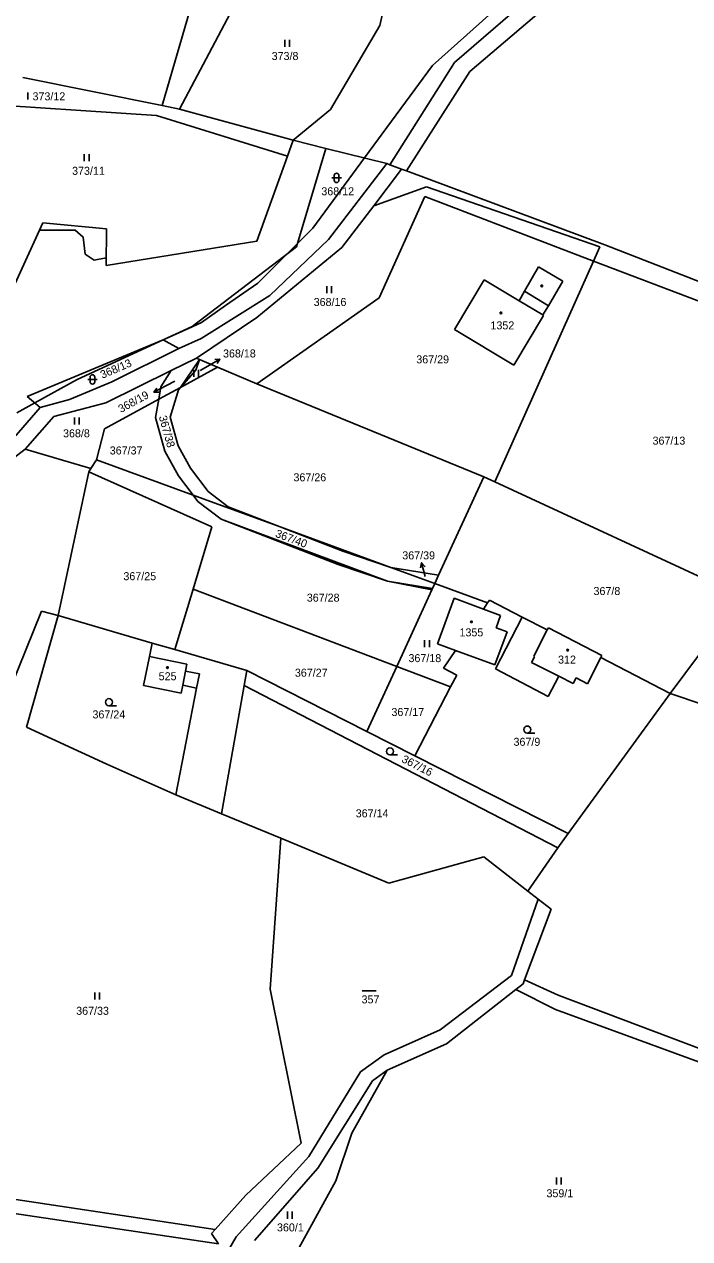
# Model space of a CAD drawing. Extents: x -439246 to -433691, y -1130252 to -1121148.
# Drawn here: x -436946.2 to -436804.9, y -1124049.4 to -1123791.4 of the extents above; entities that cross this region are included whole.
import ezdxf

# ---------------------------------------------------------------- set-up
doc = ezdxf.new("R2010")
doc.units = 0
for name, color, linetype in [('Vrstva 1', 7, 'Continuous'), ('Vrstva 16', 7, 'Continuous'), ('Vrstva 18', 7, 'Continuous'), ('Vrstva 19', 7, 'Continuous'), ('Vrstva 25', 7, 'Continuous'), ('Vrstva 3', 7, 'Continuous'), ('Vrstva 30', 7, 'Continuous'), ('Vrstva 37', 7, 'Continuous'), ('Vrstva 4', 7, 'Continuous'), ('Vrstva 52', 7, 'Continuous'), ('Vrstva 6', 7, 'Continuous')]:
    doc.layers.add(name, color=color, linetype=linetype)

msp = doc.modelspace()

# ---------------------------------------------------------------- linework, layer by layer
at = {"layer": 'Vrstva 1'}
for p, q in [((-436836.98, -1123842.89), (-436839.94, -1123848.1)), ((-436836.98, -1123842.89), (-436831.79, -1123845.96)), ((-436848.52, -1123845.66), (-436854.86, -1123856.22)), ((-436848.52, -1123845.66), (-436841.09, -1123850.12)), ((-436841.09, -1123850.12), (-436839.94, -1123848.1)), ((-436831.79, -1123845.96), (-436834.88, -1123851.16)), ((-436842.22, -1123863.81), (-436835.91, -1123853.22)), ((-436836.05, -1123853.13), (-436834.88, -1123851.16)), ((-436836.05, -1123853.13), (-436835.91, -1123853.22)), ((-436854.86, -1123856.22), (-436842.22, -1123863.81)), ((-436909.65, -1123862.33), (-436914.98, -1123864.95)), ((-436909.01, -1123862.6), (-436913.04, -1123868.52)), ((-436909.01, -1123862.6), (-436909.65, -1123862.33)), ((-436905.16, -1123864.22), (-436909.01, -1123862.6)), ((-436914.98, -1123864.95), (-436928.91, -1123871.79)), ((-436917.18, -1123868.41), (-436914.98, -1123864.95)), ((-436913.04, -1123868.52), (-436905.16, -1123864.22)), ((-436917.64, -1123871.02), (-436917.18, -1123868.41)), ((-436917.64, -1123871.02), (-436913.04, -1123868.52)), ((-436913.42, -1123869.07), (-436915.22, -1123874.82)), ((-436913.04, -1123868.52), (-436913.42, -1123869.07)), ((-436929.15, -1123877.3), (-436917.64, -1123871.02)), ((-436918.31, -1123874.88), (-436917.64, -1123871.02)), ((-436916.32, -1123882.05), (-436918.31, -1123874.88)), ((-436915.22, -1123874.82), (-436913.52, -1123880.92)), ((-436913.46, -1123887.33), (-436916.32, -1123882.05)), ((-436913.52, -1123880.92), (-436910.93, -1123885.7)), ((-436910.36, -1123891.39), (-436930.88, -1123883.88)), ((-436910.93, -1123885.7), (-436907.18, -1123890.61)), ((-436910.36, -1123891.39), (-436913.46, -1123887.33)), ((-436909.32, -1123892.75), (-436910.36, -1123891.39)), ((-436891.83, -1123898.17), (-436910.36, -1123891.39)), ((-436907.18, -1123890.61), (-436902.9, -1123893.86)), ((-436904.38, -1123896.51), (-436909.32, -1123892.75)), ((-436902.9, -1123893.86), (-436891.83, -1123898.17)), ((-436869.09, -1123909.66), (-436904.38, -1123896.51)), ((-436891.83, -1123898.17), (-436868.37, -1123906.76)), ((-436858.2, -1123908.41), (-436868.37, -1123906.76)), ((-436868.37, -1123906.76), (-436859.01, -1123910.18)), ((-436859.63, -1123911.53), (-436869.09, -1123909.66)), ((-436859.01, -1123910.18), (-436859.63, -1123911.53)), ((-436858.2, -1123908.41), (-436859.01, -1123910.18)), ((-436859.63, -1123911.53), (-436867.1, -1123927.82)), ((-436858.43, -1123923.02), (-436854.88, -1123913.3)), ((-436848.69, -1123915.61), (-436845.05, -1123916.96)), ((-436845.05, -1123916.96), (-436846.01, -1123919.58)), ((-436840.44, -1123917.31), (-436835.13, -1123920.06)), ((-436843.65, -1123920.48), (-436846.24, -1123927.49)), ((-436846.01, -1123919.58), (-436843.65, -1123920.48)), ((-436835.13, -1123920.06), (-436834.89, -1123919.6)), ((-436834.89, -1123919.6), (-436823.52, -1123925.45)), ((-436854.64, -1123924.41), (-436858.43, -1123923.02)), ((-436857.16, -1123928.14), (-436854.64, -1123924.41)), ((-436846.24, -1123927.49), (-436854.64, -1123924.41)), ((-436823.76, -1123925.93), (-436826.6, -1123931.48)), ((-436823.52, -1123925.45), (-436823.76, -1123925.93)), ((-436823.76, -1123925.93), (-436809.03, -1123933.53)), ((-436829.63, -1123931.45), (-436832.7, -1123929.9)), ((-436829.01, -1123930.24), (-436829.63, -1123931.45)), ((-436826.6, -1123931.48), (-436829.01, -1123930.24))]:
    msp.add_line(p, q, dxfattribs=at)
for points in [[(-436854.83, -1123799.49), (-436812.2, -1123762.67)], [(-436851.6, -1123801.38), (-436807.03, -1123763.46)], [(-436870.7, -1123791.64), (-436869.02, -1123784.03)], [(-436881.15, -1123809.46), (-436870.7, -1123791.64)], [(-436868.53, -1123821.2), (-436854.83, -1123799.49)], [(-436851.6, -1123801.38), (-436865, -1123822.54)], [(-436889.08, -1123816.02), (-436881.15, -1123809.46)], [(-436890.29, -1123819.38), (-436889.08, -1123816.02)], [(-436882.16, -1123817.74), (-436889.08, -1123816.02)], [(-436896.84, -1123837.46), (-436890.29, -1123819.38)], [(-436882.16, -1123817.74), (-436888.36, -1123838.64)], [(-436869.19, -1123820.95), (-436882.16, -1123817.74)], [(-436881.57, -1123837.1), (-436869.19, -1123820.95)], [(-436871.98, -1123829.92), (-436866.07, -1123822.14)], [(-436868.53, -1123821.2), (-436869.19, -1123820.95)], [(-436866.07, -1123822.14), (-436868.53, -1123821.2)], [(-436866.07, -1123822.14), (-436865, -1123822.54)], [(-436865, -1123822.54), (-436822.9, -1123838.25)], [(-436871.98, -1123829.92), (-436860.76, -1123825.93)], [(-436823.94, -1123838.63), (-436860.76, -1123825.93)], [(-436878.73, -1123838.82), (-436871.98, -1123829.92)], [(-436870.85, -1123849.5), (-436861.11, -1123827.98)], [(-436861.11, -1123827.98), (-436825.31, -1123841.7)], [(-436954.54, -1123860.28), (-436942.26, -1123833.57)], [(-436942.26, -1123833.57), (-436928.74, -1123834.82)], [(-436928.74, -1123834.82), (-436928.8, -1123842.61)], [(-436928.8, -1123842.61), (-436896.84, -1123837.46)], [(-436894.07, -1123848.96), (-436881.57, -1123837.1)], [(-436888.36, -1123838.64), (-436910.56, -1123855.61)], [(-436896.81, -1123853.67), (-436878.73, -1123838.82)], [(-436825.31, -1123841.7), (-436823.94, -1123838.63)], [(-436822.9, -1123838.25), (-436744.96, -1123868.62)], [(-436846.24, -1123888.58), (-436825.31, -1123841.7)], [(-436764.81, -1123864.68), (-436825.31, -1123841.7)], [(-436908.65, -1123858.15), (-436894.07, -1123848.96)], [(-436896.8, -1123867.75), (-436870.85, -1123849.5)], [(-436909.65, -1123862.33), (-436896.81, -1123853.67)], [(-436910.56, -1123855.61), (-436916.7, -1123858.43)], [(-436945.56, -1123870.45), (-436916.7, -1123858.43)], [(-436916.7, -1123858.43), (-436913.36, -1123860.28)], [(-436913.36, -1123860.28), (-436908.65, -1123858.15)], [(-436927.62, -1123867.34), (-436913.36, -1123860.28)], [(-436905.16, -1123864.22), (-436896.8, -1123867.75)], [(-436936.6, -1123871.06), (-436927.62, -1123867.34)], [(-436896.8, -1123867.75), (-436848.59, -1123887.49)], [(-436942.82, -1123872.82), (-436945.56, -1123870.45)], [(-436942.82, -1123872.82), (-436936.6, -1123871.06)], [(-436948.32, -1123879.14), (-436942.82, -1123872.82)], [(-436928.91, -1123871.79), (-436939.92, -1123874.69)], [(-436945.98, -1123881.67), (-436939.92, -1123874.69)], [(-436930.88, -1123883.88), (-436929.15, -1123877.3)], [(-436945.98, -1123881.67), (-436959.55, -1123892.08)], [(-436945.98, -1123881.67), (-436932.05, -1123885.78)], [(-436932.05, -1123885.78), (-436930.88, -1123883.88)], [(-436939.04, -1123916.99), (-436932.48, -1123886.49)], [(-436932.48, -1123886.49), (-436932.05, -1123885.78)], [(-436932.48, -1123886.49), (-436906.35, -1123898.12)], [(-436848.59, -1123887.49), (-436858.2, -1123908.41)], [(-436848.59, -1123887.49), (-436846.24, -1123888.58)], [(-436846.24, -1123888.58), (-436795.47, -1123912.07)], [(-436906.35, -1123898.12), (-436910.36, -1123911.39)], [(-436859.01, -1123910.18), (-436847.79, -1123914.28)], [(-436910.36, -1123911.39), (-436914.24, -1123924.23)], [(-436910.36, -1123911.39), (-436867.1, -1123927.82)], [(-436809.03, -1123933.53), (-436793.64, -1123912.95)], [(-436854.88, -1123913.3), (-436848.69, -1123915.61)], [(-436848.69, -1123915.61), (-436847.79, -1123914.28)], [(-436847.41, -1123913.71), (-436847.79, -1123914.28)], [(-436847.41, -1123913.71), (-436840.44, -1123917.31)], [(-436945.72, -1123940.68), (-436939.04, -1123916.99)], [(-436939.04, -1123916.99), (-436919.03, -1123922.83)], [(-436840.44, -1123917.31), (-436846.15, -1123928.35)], [(-436919.03, -1123922.83), (-436919.61, -1123925.7)], [(-436919.03, -1123922.83), (-436914.24, -1123924.23)], [(-436919.61, -1123925.7), (-436920.85, -1123931.86)], [(-436914.24, -1123924.23), (-436898.92, -1123928.7)], [(-436873.44, -1123941.62), (-436867.1, -1123927.82)], [(-436867.1, -1123927.82), (-436855.65, -1123932.17)], [(-436857.16, -1123928.14), (-436854.33, -1123929.64)], [(-436846.15, -1123928.35), (-436834.91, -1123934.16)], [(-436898.92, -1123928.7), (-436899.48, -1123931.89)], [(-436898.92, -1123928.7), (-436873.44, -1123941.62)], [(-436854.33, -1123929.64), (-436855.65, -1123932.17)], [(-436832.7, -1123929.9), (-436834.91, -1123934.16)], [(-436920.85, -1123931.86), (-436912.89, -1123933.46)], [(-436914, -1123955.07), (-436909.63, -1123932.4)], [(-436912.89, -1123933.46), (-436912.55, -1123931.81)], [(-436909.63, -1123932.4), (-436912.55, -1123931.81)], [(-436899.48, -1123931.89), (-436904.28, -1123959.1)], [(-436899.48, -1123931.89), (-436832.85, -1123966.38)], [(-436855.65, -1123932.17), (-436863.27, -1123946.77)], [(-436809.03, -1123933.53), (-436830.69, -1123963.3)], [(-436809.03, -1123933.53), (-436732.89, -1123959.16)], [(-436928.66, -1123948.59), (-436945.72, -1123940.68)], [(-436873.44, -1123941.62), (-436863.27, -1123946.77)], [(-436914, -1123955.07), (-436928.66, -1123948.59)], [(-436863.27, -1123946.77), (-436830.69, -1123963.3)], [(-436904.28, -1123959.1), (-436914, -1123955.07)], [(-436891.73, -1123964.32), (-436904.28, -1123959.1)], [(-436891.73, -1123964.32), (-436893.98, -1123996.36)], [(-436868.74, -1123973.87), (-436891.73, -1123964.32)], [(-436830.69, -1123963.3), (-436832.85, -1123966.38)], [(-436832.85, -1123966.38), (-436839.28, -1123975.52)], [(-436848.57, -1123968.24), (-436868.74, -1123973.87)], [(-436839.28, -1123975.52), (-436848.57, -1123968.24)], [(-436842.7, -1123993.48), (-436837.07, -1123977.25)], [(-436837.07, -1123977.25), (-436839.28, -1123975.52)], [(-436834.33, -1123979.39), (-436837.07, -1123977.25)], [(-436839.93, -1123994.41), (-436834.33, -1123979.39)], [(-436857.87, -1124004.98), (-436842.7, -1123993.48)], [(-436841.8, -1123996.46), (-436840.23, -1123995.23)], [(-436840.23, -1123995.23), (-436839.93, -1123994.41)], [(-436832.84, -1123997.68), (-436839.93, -1123994.41)], [(-436893.98, -1123996.36), (-436887.41, -1124029.09)], [(-436856.51, -1124007.97), (-436841.8, -1123996.46)], [(-436841.8, -1123996.46), (-436833.34, -1124000.72)], [(-436788.55, -1124014.36), (-436832.84, -1123997.68)], [(-436833.34, -1124000.72), (-436787.74, -1124017.4)], [(-436869.78, -1124010.3), (-436857.87, -1124004.98)], [(-436869.11, -1124013.59), (-436856.51, -1124007.97)], [(-436874.82, -1124013.93), (-436869.78, -1124010.3)], [(-436876.63, -1124027), (-436869.11, -1124013.59)], [(-436872.22, -1124015.83), (-436869.11, -1124013.59)], [(-436885.76, -1124031.95), (-436874.82, -1124013.93)], [(-436883.86, -1124034.44), (-436872.22, -1124015.83)], [(-436887.41, -1124029.09), (-436899.13, -1124040.14)], [(-436880.03, -1124037.08), (-436876.63, -1124027)], [(-436901.17, -1124048.99), (-436885.76, -1124031.95)], [(-436897.33, -1124049.8), (-436883.86, -1124034.44)], [(-436888.67, -1124052.82), (-436880.03, -1124037.08)], [(-436899.13, -1124040.14), (-436905.68, -1124047.44)], [(-436919.46, -1124080.53), (-436901.17, -1124048.99)], [(-436905.68, -1124047.44), (-436906.45, -1124048.3)], [(-436906.45, -1124048.3), (-436904.98, -1124050.51)]]:
    msp.add_lwpolyline(points, dxfattribs=at)
at = {"layer": 'Vrstva 16'}
for p, q in [((-436907.25, -1123864), (-436904.64, -1123862.53)), ((-436916.02, -1123868.14), (-436918.66, -1123869.56)), ((-436861.05, -1123908.68), (-436861.82, -1123905.78))]:
    msp.add_line(p, q, dxfattribs=at)
for points in [[(-436908.84, -1123864.9), (-436907.25, -1123864)], [(-436905.75, -1123862.58), (-436904.64, -1123862.53), (-436905.26, -1123863.45)], [(-436917.54, -1123869.53), (-436918.66, -1123869.56), (-436918.02, -1123868.65)], [(-436914.2, -1123867.16), (-436916.02, -1123868.14)], [(-436862.05, -1123906.88), (-436861.82, -1123905.78), (-436861.08, -1123906.62)]]:
    msp.add_lwpolyline(points, dxfattribs=at)
at = {"layer": 'Vrstva 25'}
for p, q in [((-436890.84, -1123796.19), (-436890.84, -1123794.69)), ((-436889.84, -1123796.19), (-436889.84, -1123794.69)), ((-436945.45, -1123807.33), (-436945.45, -1123805.83)), ((-436933.45, -1123820.46), (-436933.45, -1123818.96)), ((-436932.45, -1123820.46), (-436932.45, -1123818.96)), ((-436880.86, -1123824), (-436878.86, -1123824)), ((-436880.36, -1123824.5), (-436880.36, -1123823.5)), ((-436879.36, -1123823.5), (-436879.36, -1123824.5)), ((-436881.93, -1123848.52), (-436881.93, -1123847.02)), ((-436880.93, -1123848.52), (-436880.93, -1123847.02)), ((-436932.23, -1123867.32), (-436932.23, -1123866.32)), ((-436931.23, -1123866.32), (-436931.23, -1123867.32)), ((-436910.19, -1123866.28), (-436910.19, -1123864.78)), ((-436909.19, -1123866.28), (-436909.19, -1123864.78)), ((-436932.73, -1123866.82), (-436930.73, -1123866.82)), ((-436935.56, -1123876.42), (-436935.56, -1123874.92)), ((-436934.56, -1123876.42), (-436934.56, -1123874.92)), ((-436861.17, -1123923.72), (-436861.17, -1123922.22)), ((-436860.17, -1123923.72), (-436860.17, -1123922.22)), ((-436928.22, -1123936.15), (-436926.62, -1123936.15)), ((-436839.37, -1123941.97), (-436837.77, -1123941.97)), ((-436868.53, -1123946.61), (-436866.93, -1123946.61)), ((-436931.24, -1123998.56), (-436931.24, -1123997.06)), ((-436930.24, -1123998.56), (-436930.24, -1123997.06)), ((-436874.44, -1123996.7), (-436871.44, -1123996.7)), ((-436833.15, -1124037.89), (-436833.15, -1124036.39)), ((-436832.15, -1124037.89), (-436832.15, -1124036.39)), ((-436890.29, -1124045.14), (-436890.29, -1124043.64)), ((-436889.29, -1124045.14), (-436889.29, -1124043.64))]:
    msp.add_line(p, q, dxfattribs=at)
for centre, radius in [((-436836.29, -1123846.95), 0.175), ((-436844.98, -1123852.69), 0.175), ((-436851.23, -1123918.33), 0.175), ((-436830.79, -1123924.34), 0.175), ((-436915.79, -1123928.04), 0.175), ((-436928.22, -1123935.4), 0.75), ((-436839.37, -1123941.22), 0.75), ((-436868.53, -1123945.86), 0.75)]:
    msp.add_circle(centre, radius, dxfattribs=at)
for centre, start, end in [((-436879.86, -1123823.5), 0, 180), ((-436879.86, -1123824.5), 180, 0), ((-436931.73, -1123866.32), 0, 180), ((-436931.73, -1123867.32), 180, 0)]:
    msp.add_arc(centre, 0.5, start, end, dxfattribs=at)
at = {"layer": 'Vrstva 3'}
for points in [[(-436848.52, -1123845.66), (-436854.86, -1123856.22)], [(-436848.52, -1123845.66), (-436841.09, -1123850.12)], [(-436841.09, -1123850.12), (-436836.05, -1123853.13)], [(-436842.22, -1123863.81), (-436835.91, -1123853.22)], [(-436836.05, -1123853.13), (-436835.91, -1123853.22)], [(-436854.86, -1123856.22), (-436842.22, -1123863.81)], [(-436858.43, -1123923.02), (-436854.88, -1123913.3)], [(-436854.88, -1123913.3), (-436848.69, -1123915.61)], [(-436848.69, -1123915.61), (-436845.05, -1123916.96)], [(-436845.05, -1123916.96), (-436846.01, -1123919.58)], [(-436843.65, -1123920.48), (-436846.24, -1123927.49)], [(-436846.01, -1123919.58), (-436843.65, -1123920.48)], [(-436835.13, -1123920.06), (-436838.01, -1123925.6)], [(-436835.13, -1123920.06), (-436834.89, -1123919.6)], [(-436834.89, -1123919.6), (-436823.52, -1123925.45)], [(-436854.64, -1123924.41), (-436858.43, -1123923.02)], [(-436919.61, -1123925.7), (-436920.85, -1123931.86)], [(-436919.61, -1123925.7), (-436911.65, -1123927.31)], [(-436846.24, -1123927.49), (-436854.64, -1123924.41)], [(-436837.83, -1123925.73), (-436838.46, -1123927)], [(-436838.01, -1123925.6), (-436837.83, -1123925.73)], [(-436823.76, -1123925.93), (-436826.6, -1123931.48)], [(-436823.52, -1123925.45), (-436823.76, -1123925.93)], [(-436911.95, -1123928.79), (-436911.65, -1123927.31)], [(-436838.46, -1123927), (-436832.7, -1123929.9)], [(-436912.55, -1123931.81), (-436911.95, -1123928.79)], [(-436829.63, -1123931.45), (-436832.7, -1123929.9)], [(-436829.01, -1123930.24), (-436829.63, -1123931.45)], [(-436826.6, -1123931.48), (-436829.01, -1123930.24)], [(-436920.85, -1123931.86), (-436912.89, -1123933.46)], [(-436912.89, -1123933.46), (-436912.55, -1123931.81)]]:
    msp.add_lwpolyline(points, dxfattribs=at)
at = {"layer": 'Vrstva 30'}
for p, q in [((-436914.98, -1123864.95), (-436909.65, -1123862.33)), ((-436909.01, -1123862.6), (-436909.8, -1123864.84)), ((-436909.65, -1123862.33), (-436909.01, -1123862.6)), ((-436917.18, -1123868.41), (-436914.98, -1123864.95)), ((-436909.8, -1123864.84), (-436912.86, -1123868.42)), ((-436917.64, -1123871.02), (-436917.18, -1123868.41)), ((-436913.42, -1123869.07), (-436915.22, -1123874.82)), ((-436912.86, -1123868.42), (-436913.42, -1123869.07)), ((-436918.31, -1123874.88), (-436917.64, -1123871.02)), ((-436916.32, -1123882.05), (-436918.31, -1123874.88)), ((-436915.22, -1123874.82), (-436913.52, -1123880.92)), ((-436913.46, -1123887.33), (-436916.32, -1123882.05)), ((-436913.52, -1123880.92), (-436910.93, -1123885.7)), ((-436910.93, -1123885.7), (-436907.18, -1123890.61)), ((-436910.36, -1123891.39), (-436913.46, -1123887.33)), ((-436909.32, -1123892.75), (-436910.36, -1123891.39)), ((-436907.18, -1123890.61), (-436902.9, -1123893.86)), ((-436904.38, -1123896.51), (-436909.32, -1123892.75)), ((-436902.9, -1123893.86), (-436891.83, -1123898.17)), ((-436879.57, -1123906.16), (-436904.38, -1123896.51)), ((-436891.83, -1123898.17), (-436878.55, -1123903.34)), ((-436878.55, -1123903.34), (-436868.37, -1123906.76)), ((-436869.09, -1123909.66), (-436879.57, -1123906.16)), ((-436868.37, -1123906.76), (-436858.2, -1123908.41)), ((-436859.49, -1123911.23), (-436869.09, -1123909.66)), ((-436859.01, -1123910.18), (-436859.49, -1123911.23)), ((-436858.2, -1123908.41), (-436859.01, -1123910.18))]:
    msp.add_line(p, q, dxfattribs=at)
at = {"layer": 'Vrstva 37'}
for centre in [(-436844.98, -1123852.69), (-436851.23, -1123918.33), (-436830.79, -1123924.34), (-436915.79, -1123928.04)]:
    msp.add_circle(centre, 0.175, dxfattribs=at)
at = {"layer": 'Vrstva 4'}
for p, q in [((-436839.94, -1123848.1), (-436834.88, -1123851.16)), ((-436841.09, -1123850.12), (-436836.05, -1123853.13)), ((-436835.13, -1123920.06), (-436838.01, -1123925.6)), ((-436837.83, -1123925.73), (-436838.46, -1123927)), ((-436838.01, -1123925.6), (-436837.83, -1123925.73)), ((-436838.46, -1123927), (-436832.7, -1123929.9))]:
    msp.add_line(p, q, dxfattribs=at)
for points in [[(-436919.61, -1123925.7), (-436911.65, -1123927.31)], [(-436911.95, -1123928.79), (-436911.65, -1123927.31)], [(-436912.55, -1123931.81), (-436911.95, -1123928.79)], [(-436909.02, -1123929.38), (-436911.95, -1123928.79)], [(-436909.63, -1123932.4), (-436909.02, -1123929.38)]]:
    msp.add_lwpolyline(points, dxfattribs=at)
at = {"layer": 'Vrstva 52'}
for points in [[(-436818.99, -1123763.87), (-436859.51, -1123800.12), (-436873.94, -1123819.77), (-436884.89, -1123834.67), (-436888.15, -1123837.93), (-436890.48, -1123840.26), (-436896.61, -1123846.4), (-436903.44, -1123851.15), (-436908.56, -1123854.71), (-436910.55, -1123855.63), (-436916.68, -1123858.44), (-436935, -1123866.87), (-436943.99, -1123871.81), (-436947.8, -1123873.91)], [(-436954.54, -1123860.28), (-436942.96, -1123835.09), (-436935.43, -1123835.09), (-436933.72, -1123836.59), (-436933.3, -1123840.21), (-436933.04, -1123840.38), (-436931.37, -1123841.49), (-436928.79, -1123841.02), (-436928.8, -1123842.61), (-436896.84, -1123837.46), (-436890.29, -1123819.38), (-436889.08, -1123816.02), (-436881.15, -1123809.46), (-436870.7, -1123791.64), (-436869.02, -1123784.03)]]:
    msp.add_lwpolyline(points, dxfattribs=at)
at = {"layer": 'Vrstva 6'}
for points in [[(-436904.14, -1123764.78), (-436916.91, -1123808.66)], [(-436913.21, -1123809.4), (-436897.47, -1123779.52)], [(-436916.91, -1123808.66), (-436946.54, -1123802.67)], [(-436918.14, -1123810.74), (-436958.89, -1123808.04)], [(-436916.91, -1123808.66), (-436913.21, -1123809.4)], [(-436889.08, -1123816.02), (-436913.21, -1123809.4)], [(-436918.14, -1123810.74), (-436890.29, -1123819.38)], [(-436942.55, -1123916.06), (-436970.3, -1123984.67)], [(-436939.04, -1123916.99), (-436942.55, -1123916.06)], [(-436904.98, -1124050.51), (-437026.52, -1124032.45)], [(-437005.91, -1124032.37), (-436905.68, -1124047.44)]]:
    msp.add_lwpolyline(points, dxfattribs=at)

# ---------------------------------------------------------------- texts
at = {"layer": 'Vrstva 16'}
for s, p in [('368/18', (-436903.99, -1123862.16)), ('367/39', (-436865.92, -1123905.06))]:
    msp.add_text(s, height=1.7, dxfattribs=at).set_placement(p)
msp.add_text('368/19', height=1.7, rotation=28.6004, dxfattribs=at).set_placement((-436925.67, -1123873.97))
at = {"layer": 'Vrstva 18'}
for s, height, p in [('373/8', 1.7, (-436893.66, -1123798.96)), ('373/12', 1.7, (-436944.45, -1123807.53)), ('373/11', 1.7, (-436936.05, -1123823.35)), ('368/12', 1.7, (-436883.11, -1123827.7)), ('368/16', 1.7, (-436884.74, -1123851.22)), ('367/29', 1.7, (-436862.94, -1123863.41)), ('368/18', 0.1, (-436908.84, -1123864.9)), ('368/19', 0.1, (-436914.2, -1123867.16)), ('368/8', 1.7, (-436937.97, -1123879.12)), ('367/13', 1.7, (-436812.76, -1123880.68)), ('367/37', 1.7, (-436928.05, -1123882.77)), ('367/26', 1.7, (-436889.03, -1123888.47)), ('367/25', 1.7, (-436925.15, -1123909.48)), ('367/39', 0.1, (-436861.05, -1123908.68)), ('367/28', 1.7, (-436886.2, -1123914.04)), ('367/8', 1.7, (-436825.3, -1123912.63)), ('367/18', 1.7, (-436864.6, -1123926.89)), ('367/27', 1.7, (-436888.73, -1123929.99)), ('367/24', 1.7, (-436931.72, -1123938.85)), ('367/17', 1.7, (-436868.22, -1123938.34)), ('367/9', 1.7, (-436842.29, -1123944.67)), ('367/14', 1.7, (-436875.81, -1123959.86)), ('357', 1.7, (-436874.57, -1123999.4)), ('367/33', 1.7, (-436935.18, -1124001.82)), ('359/1', 1.7, (-436835.29, -1124040.59)), ('360/1', 1.7, (-436892.53, -1124047.84))]:
    msp.add_text(s, height=height, dxfattribs=at).set_placement(p)
for s, rotation, p in [('368/13', 23.2763, (-436929.61, -1123866.7)), ('367/38', 285.5118, (-436917.64, -1123874.75)), ('367/40', 339.5633, (-436893.02, -1123900.23)), ('367/16', 332.9483, (-436866.21, -1123948.04))]:
    msp.add_text(s, height=1.7, rotation=rotation, dxfattribs=at).set_placement(p)
at = {"layer": 'Vrstva 19'}
for s, p in [('1352', (-436847.19, -1123856.19)), ('1355', (-436853.77, -1123921.42)), ('312', (-436832.83, -1123927.2)), ('525', (-436917.66, -1123930.74))]:
    msp.add_text(s, height=1.7, dxfattribs=at).set_placement(p)

doc.saveas('drawing.dxf')
